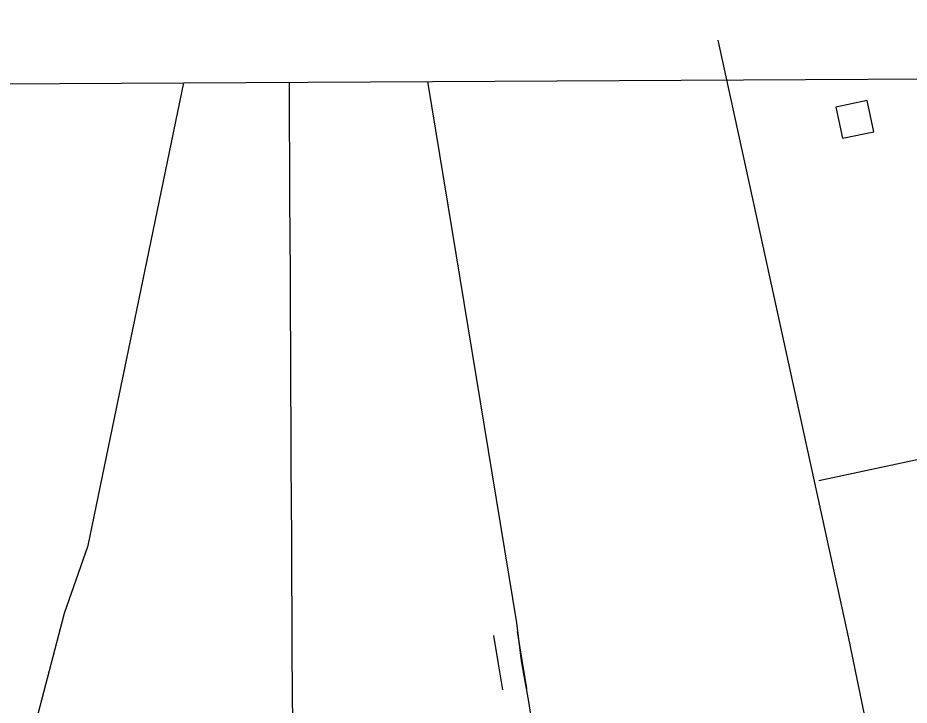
# Model space of a CAD drawing. Extents: x 3445503 to 3483459, y 540493 to 566012.
# Drawn here: x 3465044 to 3466160, y 563369 to 564229 of the extents above; entities that cross this region are included whole.
import ezdxf

# ---------------------------------------------------------------- set-up
doc = ezdxf.new("R2010")
doc.units = 0
for name, color, linetype in [('V-BLDG-OTLN', 7, 'Continuous'), ('V-GRID-FRAM', 7, 'Continuous'), ('V-GRID-MAJR', 7, 'Continuous'), ('V-ROAD-CNTR', 7, 'Continuous'), ('V-TOPO-SHOR', 7, 'Continuous')]:
    doc.layers.add(name, color=color, linetype=linetype)

msp = doc.modelspace()

# ---------------------------------------------------------------- linework, layer by layer
at = {"layer": 'V-BLDG-OTLN'}
msp.add_lwpolyline([(3466115.28573145, 564086.79980003), (3466107.003748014, 564125.9337217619), (3466067.87082628, 564117.6527383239), (3466076.151809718, 564078.5188165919)], close=True, dxfattribs=at)
at = {"layer": 'V-GRID-FRAM'}
msp.add_lwpolyline([(3449565.106, 564068.197), (3481202.017, 564229.251), (3481302.515, 546046.388), (3449649.736, 545885.253), (3449565.106, 564068.197)], dxfattribs=at)
at = {"layer": 'V-GRID-MAJR'}
msp.add_spline([(3465476.125, 545965.8200000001), (3465445.288, 552023.321), (3465414.434, 558084.289), (3465383.579, 564145.273), (3465383.561, 564148.724)], degree=3, dxfattribs=at)
at = {"layer": 'V-ROAD-CNTR'}
for points in [[(3465650.757857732, 563388.6827601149), (3465645.5332515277, 563421.0483540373), (3465639.6279144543, 563456.7651516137)], [(3465680.9852047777, 563389.6706444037), (3465680.9239136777, 563390.0598689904), (3465675.1407484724, 563425.8856459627), (3465669.2260855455, 563461.6588483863)]]:
    msp.add_lwpolyline(points, dxfattribs=at)
at = {"layer": 'V-TOPO-SHOR'}
for p, q in [((3466083.628, 563454.959), (3465920.330719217, 564201.4764638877)), ((3465668.4, 563472.573), (3465557.0784134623, 564149.607322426)), ((3466107.0330000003, 563341.42), (3466083.628, 563454.959))]:
    msp.add_line(p, q, dxfattribs=at)
for points in [[(3465101.983, 563484.476), (3465131.778583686, 563569.2860046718), (3465251.306080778, 564148.0507274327)], [(3466046.3858833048, 563650.4353180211), (3466348.918277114, 563715.263688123), (3466410.145071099, 563409.1297181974), (3466788.3105633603, 563481.1612405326)], [(3464804.857, 562290.963), (3464820.387, 562355.117), (3464842.397, 562429.419), (3464856.944, 562493.099), (3464875.1010000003, 562570.868), (3464890.06, 562629.176), (3464909.233, 562709.857), (3464926.361, 562783.741), (3464946.042, 562865.878), (3464964.208, 562944.136), (3464975.2120000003, 562998.599), (3464989.773, 563063.254), (3465008.34, 563130.3470000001), (3465009.804, 563135.632), (3465027.27, 563198.782), (3465048.346, 563276.025), (3465069.008, 563358.635), (3465101.983, 563484.476)], [(3465696.646, 563276.4), (3465691.412, 563322.768), (3465683.4960000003, 563373.884), (3465674.403, 563425.017), (3465668.4, 563472.573)]]:
    msp.add_lwpolyline(points, dxfattribs=at)

doc.saveas('drawing.dxf')
